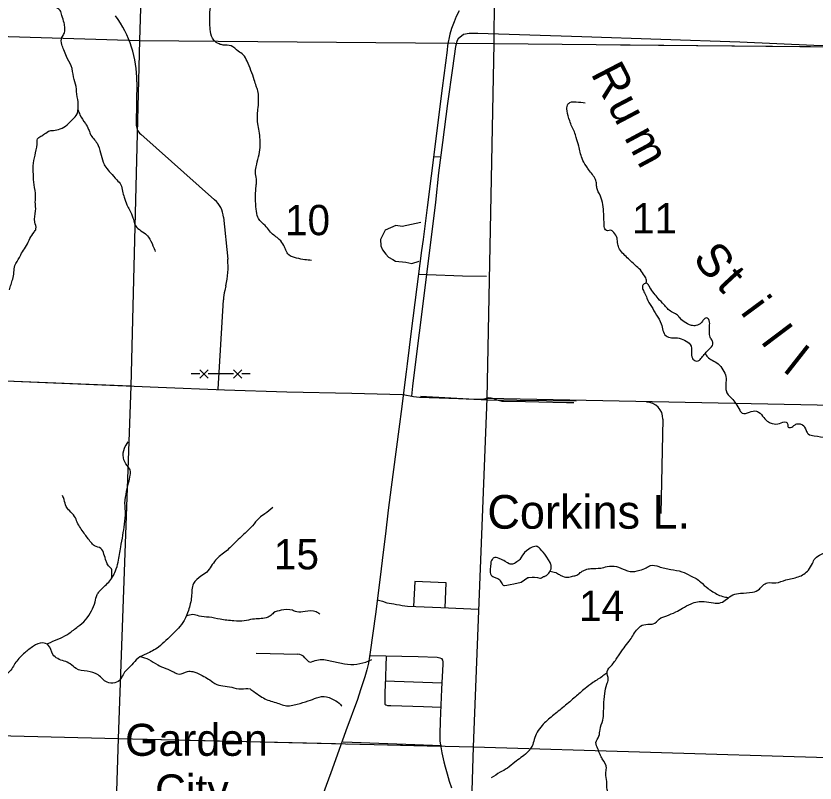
# Model space of a CAD drawing. Extents: x 1219626 to 1426462, y 456797 to 752399.
# Drawn here: x 1326274 to 1338132, y 673552 to 684940 of the extents above; entities that cross this region are included whole.
import ezdxf

# ---------------------------------------------------------------- set-up
doc = ezdxf.new("R2010")
doc.units = 0
for name, color, linetype in [('Communities and Subdivisions Names without Post Office', 7, 'Continuous'), ('County Routes Highway Center Lines', 7, 'Continuous'), ('Lakes and Ponds', 7, 'Continuous'), ('Local Roads Improved', 7, 'Continuous'), ('Local Roads Paved', 7, 'Continuous'), ('Masks', 7, 'Continuous'), ('Narrow River Creek and Branch and Slough', 7, 'Continuous'), ('Narrow River Creek and Branch and Slough Text', 7, 'Continuous'), ('Section Lines', 7, 'Continuous'), ('Section Numbers', 7, 'Continuous'), ('State Routes Highway Center Lines', 7, 'Continuous'), ('Uninventoried Roads and Features', 7, 'Continuous')]:
    doc.layers.add(name, color=color, linetype=linetype)

msp = doc.modelspace()

# ---------------------------------------------------------------- linework, layer by layer
at = {"layer": 'County Routes Highway Center Lines'}
msp.add_lwpolyline([(1332011, 679316), (1331256, 679334), (1330292, 679356), (1329366, 679383), (1328383, 679423), (1327427, 679462), (1326475, 679502), (1325528, 679541)], dxfattribs=at)
at = {"layer": 'Lakes and Ponds'}
msp.add_line((1335678, 680909), (1335679, 680907), dxfattribs=at)
msp.add_lwpolyline([(1334181, 676667), (1334191, 676682), (1334206, 676710), (1334214, 676732), (1334217, 676749), (1334218, 676773), (1334216, 676785), (1334213, 676796), (1334201, 676824), (1334177, 676866), (1334150, 676907), (1334120, 676949), (1334098, 676979), (1334080, 677001), (1334053, 677031), (1334039, 677044), (1334024, 677056), (1334014, 677062), (1334004, 677066), (1333993, 677067), (1333972, 677066), (1333953, 677061), (1333936, 677054), (1333905, 677037), (1333883, 677022), (1333851, 676997), (1333822, 676973), (1333809, 676959), (1333792, 676933), (1333768, 676893), (1333753, 676873), (1333745, 676864), (1333735, 676856), (1333707, 676835), (1333686, 676821), (1333671, 676812), (1333659, 676807), (1333641, 676801), (1333624, 676800), (1333608, 676803), (1333594, 676807), (1333570, 676820), (1333533, 676843), (1333515, 676854), (1333497, 676862), (1333479, 676869), (1333446, 676884), (1333421, 676894), (1333402, 676899), (1333388, 676900), (1333378, 676899), (1333363, 676894), (1333356, 676889), (1333350, 676883), (1333339, 676870), (1333331, 676858), (1333323, 676835), (1333320, 676818), (1333316, 676764), (1333312, 676733), (1333310, 676709), (1333311, 676691), (1333312, 676678), (1333317, 676658), (1333326, 676639), (1333337, 676626), (1333348, 676617), (1333372, 676606), (1333409, 676594), (1333426, 676587), (1333441, 676578), (1333452, 676567), (1333460, 676555), (1333488, 676507), (1333495, 676498), (1333502, 676492), (1333512, 676486), (1333524, 676484), (1333559, 676489), (1333610, 676499), (1333661, 676510), (1333770, 676535), (1333871, 676602), (1333887, 676603), (1333932, 676609), (1333971, 676607), (1334014, 676602), (1334050, 676596), (1334060, 676596), (1334072, 676600), (1334089, 676609), (1334103, 676616), (1334116, 676619), (1334124, 676622), (1334133, 676626), (1334136, 676630), (1334146, 676634)], close=True, dxfattribs=at)
for points in [[(1335679, 680907), (1335650, 680959), (1335625, 680971), (1335578, 680943), (1335571, 680896), (1335603, 680830), (1335637, 680749), (1335703, 680627), (1335781, 680499), (1335850, 680371), (1335921, 680192), (1336003, 680164), (1336090, 680161), (1336197, 680127), (1336281, 680061), (1336300, 679952), (1336312, 679858), (1336359, 679820), (1336400, 679820), (1336450, 679870)], [(1336450, 679870), (1336559, 679992), (1336616, 680070), (1336606, 680120), (1336575, 680170), (1336566, 680252), (1336566, 680333), (1336562, 680418), (1336519, 680458), (1336478, 680430), (1336444, 680386), (1336365, 680343), (1336297, 680346), (1336190, 680399), (1336118, 680465), (1336078, 680508), (1336003, 680546), (1335940, 680599), (1335890, 680655), (1335803, 680746), (1335743, 680821), (1335678, 680909)]]:
    msp.add_spline(points, degree=3, dxfattribs=at)
at = {"layer": 'Local Roads Improved'}
for p, q in [((1332577, 682847), (1332469, 682843)), ((1331130, 674165), (1332591, 674108))]:
    msp.add_line(p, q, dxfattribs=at)
for points in [[(1332834, 684605), (1332917, 684668), (1332998, 684685), (1333127, 684687), (1334670, 684633), (1337018, 684558), (1338115, 684509)], [(1332834, 684605), (1332814, 684563), (1332795, 684488), (1332752, 684167), (1332677, 683641), (1332605, 683060), (1332546, 682612), (1332499, 682175), (1332432, 681619), (1332365, 681105), (1332292, 680509), (1332221, 679962), (1332156, 679444), (1332141, 679297)], [(1332263, 681107), (1332380, 681100), (1332901, 681083), (1333254, 681075)]]:
    msp.add_lwpolyline(points, dxfattribs=at)
at = {"layer": 'Local Roads Paved'}
msp.add_line((1331755, 675071), (1332593, 675042), dxfattribs=at)
for points in [[(1338115, 684509), (1338630, 684493), (1339326, 684472)], [(1332021, 679319), (1332172, 679291), (1332264, 679283), (1332840, 679259), (1333068, 679249), (1333183, 679251), (1333245, 679261), (1333263, 679269), (1333286, 679274), (1333328, 679273), (1333366, 679262), (1333412, 679242), (1333448, 679229), (1333484, 679222), (1333511, 679221), (1333835, 679214), (1334032, 679211), (1334443, 679204), (1334554, 679200)], [(1332644, 676155), (1332656, 676524), (1332308, 676539), (1332191, 676543), (1332175, 676175)], [(1331636, 676272), (1331713, 676251), (1331779, 676229), (1331848, 676218), (1331883, 676212), (1331922, 676204), (1331967, 676196), (1332006, 676186), (1332085, 676179), (1332579, 676157), (1333138, 676134)], [(1331521, 675443), (1332241, 675430), (1332523, 675422), (1332564, 675412), (1332588, 675401), (1332602, 675378), (1332607, 675353), (1332607, 675316), (1332588, 674947), (1332570, 674473), (1332562, 674276), (1332562, 674220), (1332564, 674174), (1332575, 674118), (1332593, 673999), (1332625, 673866), (1332644, 673791), (1332671, 673687), (1332702, 673581), (1332738, 673480)], [(1331768, 675439), (1331752, 674986), (1331750, 674919), (1331746, 674783), (1331747, 674745), (1331749, 674723), (1331765, 674711), (1331788, 674703), (1331835, 674701), (1332163, 674691), (1332320, 674687), (1332578, 674680)]]:
    msp.add_lwpolyline(points, dxfattribs=at)
at = {"layer": 'Masks'}
for p, q in [((1327789, 674215), (1331016, 674138)), ((1331194, 674134), (1332572, 674101))]:
    msp.add_line(p, q, dxfattribs=at)
for points in [[(1335247, 684514), (1338628, 684480), (1339555, 684453)], [(1332279, 679294), (1333264, 679243), (1334587, 679226)]]:
    msp.add_lwpolyline(points, dxfattribs=at)
at = {"layer": 'Narrow River Creek and Branch and Slough'}
for points in [[(1337588, 688686), (1337651, 688629), (1337707, 688594), (1337799, 688566), (1337897, 688496), (1337967, 688418), (1337996, 688299), (1337996, 688207), (1338052, 688144), (1338150, 688080), (1338249, 688010), (1338354, 687926), (1338509, 687820), (1338692, 687757), (1338812, 687721), (1338868, 687700), (1338910, 687679), (1338980, 687581), (1339044, 687454), (1339121, 687348), (1339220, 687278), (1339332, 687187), (1339452, 687116), (1339599, 687074), (1339775, 687011), (1339846, 686933), (1339958, 686849), (1340085, 686785), (1340225, 686743), (1340366, 686652), (1340408, 686602), (1340479, 686497), (1340591, 686328), (1340676, 686194), (1340704, 685997), (1340739, 685828), (1340739, 685751), (1340781, 685666), (1340823, 685610), (1340873, 685540), (1340915, 685476), (1340943, 685385), (1340957, 685315), (1340999, 685251), (1341041, 685188), (1341055, 685089), (1341076, 685012), (1341098, 684956), (1341147, 684892), (1341189, 684850), (1341210, 684794), (1341206, 684730)], [(1330657, 681312), (1330560, 681321), (1330439, 681346), (1330323, 681394), (1330279, 681462), (1330250, 681530), (1330182, 681622), (1330052, 681728), (1329989, 681811), (1329907, 681888), (1329863, 681951), (1329839, 682072), (1329829, 682232), (1329834, 682382), (1329839, 682431), (1329844, 682494), (1329829, 682595), (1329839, 682702), (1329873, 682847), (1329897, 682988), (1329897, 683104), (1329882, 683230), (1329863, 683341), (1329858, 683477), (1329868, 683579), (1329873, 683724), (1329863, 683831), (1329839, 683898), (1329810, 683990), (1329761, 684131), (1329703, 684267), (1329645, 684364), (1329572, 684417), (1329466, 684495), (1329350, 684509), (1329287, 684524), (1329209, 684582), (1329161, 684708), (1329151, 684955), (1329180, 685100), (1329234, 685158), (1329243, 685207), (1329209, 685275), (1329200, 685338), (1329166, 685391), (1329132, 685488), (1329108, 685638), (1329069, 685720), (1329050, 685798), (1328992, 685866), (1328943, 685914), (1328904, 685943), (1328861, 685977), (1328832, 686045), (1328837, 686147), (1328837, 686277), (1328788, 686384), (1328740, 686461), (1328667, 686520), (1328551, 686568), (1328372, 686612), (1328256, 686645), (1328188, 686675), (1328041, 686716), (1327973, 686750), (1327833, 686774), (1327658, 686818), (1327513, 686876), (1327368, 686929), (1327261, 686973), (1327179, 687002), (1327121, 687002), (1327063, 686968), (1327019, 686920), (1326976, 686905), (1326913, 686934), (1326777, 687051), (1326695, 687162), (1326656, 687225), (1326588, 687278), (1326516, 687414), (1326448, 687569), (1326414, 687656), (1326404, 687734), (1326385, 687816), (1326341, 687920), (1326279, 688075), (1326206, 688177), (1326172, 688264), (1326056, 688399), (1325974, 688511)], [(1326177, 680872), (1326201, 680954), (1326225, 681031), (1326244, 681136), (1326259, 681237), (1326326, 681353), (1326369, 681439), (1326431, 681531), (1326480, 681636), (1326542, 681728), (1326571, 681780), (1326552, 681881), (1326566, 682045), (1326561, 682179), (1326566, 682266), (1326542, 682434), (1326532, 682588), (1326532, 682756), (1326566, 682910), (1326590, 683078), (1326595, 683116), (1326643, 683155), (1326696, 683188), (1326777, 683236), (1326830, 683241), (1326931, 683265), (1327032, 683323), (1327113, 683405), (1327181, 683486), (1327195, 683563), (1327190, 683698), (1327181, 683742), (1327166, 683891), (1327128, 684035), (1327094, 684198), (1327022, 684338), (1326984, 684439), (1326955, 684515), (1326955, 684621), (1326989, 684679), (1326998, 684756), (1326989, 684837), (1326955, 684948), (1326931, 685020), (1326883, 685058), (1326772, 685126), (1326696, 685150), (1326585, 685236), (1326513, 685284), (1326475, 685328), (1326340, 685395), (1326201, 685472), (1326042, 685534), (1325970, 685568), (1325918, 685582), (1325836, 685587), (1325788, 685597), (1325725, 685568), (1325629, 685553), (1325543, 685558), (1325452, 685606), (1325418, 685645), (1325346, 685688), (1325221, 685717), (1325092, 685736), (1325000, 685741), (1324823, 685770), (1324659, 685789), (1324501, 685803), (1324311, 685832), (1324215, 685847), (1324032, 685861), (1323893, 685861), (1323864, 685861), (1323773, 685856), (1323681, 685823), (1323605, 685750), (1323528, 685644)], [(1335626, 680971), (1335630, 681019), (1335602, 681080), (1335541, 681169), (1335461, 681240), (1335363, 681334), (1335232, 681479), (1335204, 681554), (1335194, 681643), (1335147, 681723), (1335096, 681760), (1335053, 681751), (1335021, 681765), (1335002, 681836), (1334997, 682000), (1334983, 682141), (1334946, 682267), (1334894, 682389), (1334889, 682445), (1334875, 682511), (1334828, 682586), (1334772, 682661), (1334735, 682713), (1334674, 682826), (1334627, 683009), (1334589, 683135), (1334561, 683220), (1334524, 683299), (1334491, 683384), (1334453, 683533), (1334458, 683618), (1334495, 683655), (1334589, 683665), (1334721, 683651)], [(1327195, 683545), (1327222, 683473), (1327304, 683344), (1327352, 683257), (1327376, 683190), (1327477, 683050), (1327529, 682906), (1327568, 682772), (1327606, 682695), (1327678, 682613), (1327770, 682507), (1327832, 682435), (1327856, 682339), (1327880, 682248), (1327918, 682137), (1327957, 682061), (1328010, 681945), (1328034, 681854), (1328082, 681787), (1328178, 681719), (1328240, 681657), (1328307, 681527), (1328341, 681445)], [(1336501, 679928), (1336536, 679880), (1336606, 679828), (1336695, 679776), (1336766, 679687), (1336808, 679589), (1336808, 679467), (1336808, 679410), (1336812, 679378), (1336892, 679265), (1336958, 679185), (1337014, 679087), (1337052, 679044), (1337159, 679059), (1337263, 679073), (1337295, 679059), (1337371, 678979), (1337441, 678913), (1337497, 678890), (1337605, 678890), (1337703, 678908), (1337727, 678876), (1337727, 678843), (1337769, 678829), (1337835, 678871), (1337896, 678885), (1337947, 678871), (1337999, 678786), (1338032, 678735), (1338121, 678707), (1338304, 678683), (1338430, 678674), (1338599, 678702), (1338702, 678739), (1338791, 678707), (1338848, 678697), (1338941, 678702), (1339049, 678707), (1339157, 678678), (1339227, 678650), (1339284, 678603), (1339331, 678575), (1339443, 678556), (1339574, 678556), (1339631, 678580), (1339673, 678608), (1339753, 678594), (1339832, 678561), (1339879, 678556), (1339936, 678571), (1339992, 678603), (1340072, 678622), (1340142, 678622), (1340179, 678580), (1340231, 678547), (1340329, 678547), (1340367, 678561), (1340433, 678561), (1340456, 678538), (1340498, 678519), (1340536, 678524), (1340566, 678531)], [(1326733, 675615), (1326786, 675640), (1326934, 675703), (1327059, 675773), (1327191, 675874), (1327308, 675975), (1327393, 676108), (1327448, 676240), (1327479, 676349), (1327510, 676396), (1327650, 676536), (1327751, 676700), (1327790, 676832), (1327829, 677058), (1327860, 677229), (1327884, 677393), (1327899, 677572), (1327892, 677666), (1327907, 677837), (1327946, 678008), (1327969, 678125), (1327969, 678195), (1327923, 678265), (1327868, 678382), (1327884, 678522), (1327938, 678616)], [(1335158, 673233), (1335102, 673327), (1335047, 673454), (1335041, 673577), (1335025, 673693), (1335036, 673771), (1334975, 673909), (1334942, 673976), (1334908, 674059), (1334881, 674153), (1334925, 674248), (1334941, 674344), (1334981, 674486), (1334997, 674708), (1335014, 674880), (1335041, 675019), (1335064, 675091), (1335047, 675207), (1335119, 675307), (1335213, 675440), (1335297, 675557), (1335374, 675657), (1335482, 675820), (1335543, 675881), (1335649, 675909), (1335732, 675914), (1335820, 675986), (1335931, 676036), (1336064, 676092), (1336164, 676147), (1336292, 676214), (1336486, 676247), (1336624, 676225), (1336735, 676230), (1336818, 676280), (1336913, 676347), (1337024, 676369), (1337206, 676386), (1337306, 676430), (1337356, 676486), (1337428, 676524), (1337550, 676524), (1337700, 676569), (1337883, 676613), (1338033, 676713), (1338094, 676813), (1338132, 676885), (1338227, 676951), (1338310, 677001), (1338376, 677079), (1338493, 677207), (1338565, 677273), (1338598, 677306), (1338637, 677329), (1338742, 677345), (1338825, 677334), (1338897, 677356), (1339058, 677417), (1339197, 677484), (1339291, 677484), (1339391, 677462), (1339441, 677484), (1339507, 677528), (1339552, 677623), (1339579, 677678), (1339642, 677769), (1339686, 677813), (1339736, 677863), (1339814, 677919), (1339930, 678019), (1339969, 678080), (1340058, 678141), (1340113, 678174), (1340169, 678196), (1340274, 678268), (1340368, 678357), (1340435, 678407), (1340507, 678446), (1340546, 678490), (1340557, 678523), (1340601, 678557), (1340662, 678612), (1340723, 678668), (1340756, 678673), (1340801, 678629), (1340895, 678634), (1340962, 678618), (1341023, 678623), (1341100, 678640), (1341156, 678579), (1341222, 678523)], [(1327693, 676593), (1327697, 676661), (1327689, 676731), (1327635, 676793), (1327611, 676848), (1327580, 676949), (1327533, 677035), (1327440, 677074), (1327385, 677128), (1327284, 677261), (1327183, 677424), (1327144, 677510), (1327066, 677596), (1327020, 677658), (1326988, 677759), (1326965, 677821)], [(1330085, 677642), (1329968, 677548), (1329883, 677486), (1329782, 677369), (1329696, 677283), (1329533, 677128), (1329392, 676995), (1329237, 676863), (1329104, 676684), (1329019, 676621), (1328910, 676512), (1328879, 676318), (1328832, 676115), (1328770, 675967), (1328684, 675850), (1328606, 675772), (1328388, 675570), (1328209, 675469), (1328085, 675406), (1327991, 675305), (1327874, 675180), (1327828, 675095), (1327742, 675040), (1327625, 675048), (1327493, 675157), (1327329, 675212), (1327166, 675251), (1327080, 675321), (1326893, 675399), (1326823, 675461), (1326753, 675601), (1326668, 675632), (1326535, 675585), (1326403, 675484), (1326271, 675344), (1326224, 675266), (1326170, 675196), (1326029, 675095), (1325928, 675017), (1325811, 674845), (1325702, 674711), (1325648, 674625), (1325570, 674485), (1325539, 674407), (1325492, 674314), (1325407, 674213), (1325305, 674033), (1325266, 673885), (1325235, 673823), (1325212, 673792), (1325064, 673605), (1324971, 673403), (1324940, 673216), (1324932, 673075), (1324924, 672920), (1324869, 672811), (1324690, 672709), (1324558, 672647), (1324410, 672608), (1324356, 672507), (1324270, 672374), (1324223, 672195), (1324124, 671990), (1324054, 671912), (1323960, 671787), (1323875, 671631), (1323820, 671476), (1323758, 671296), (1323742, 671117), (1323696, 670930), (1323657, 670813), (1323555, 670689), (1323485, 670564), (1323423, 670455), (1323376, 670362), (1323337, 670222), (1323322, 670144), (1323314, 670089), (1323283, 670081), (1323245, 670047)], [(1334199, 676697), (1334283, 676677), (1334338, 676647), (1334385, 676622), (1334478, 676609), (1334554, 676626), (1334613, 676647), (1334660, 676685), (1334727, 676719), (1334807, 676736), (1334951, 676744), (1335048, 676765), (1335184, 676765), (1335315, 676715), (1335386, 676693), (1335530, 676710), (1335627, 676748), (1335691, 676782), (1335813, 676765), (1335991, 676723), (1336156, 676689), (1336282, 676630), (1336367, 676588), (1336434, 676537), (1336544, 676440), (1336616, 676393), (1336692, 676347), (1336785, 676317), (1336849, 676303)], [(1330783, 676061), (1330728, 676092), (1330565, 676100), (1330440, 676092), (1330378, 676116), (1330207, 676116), (1330098, 676077), (1330043, 676030), (1329989, 676007), (1329888, 675991), (1329786, 675983), (1329662, 675960), (1329506, 675960), (1329304, 675983), (1329140, 676014), (1328992, 676030), (1328899, 676053), (1328801, 676028)], [(1328118, 675430), (1328245, 675386), (1328377, 675308), (1328619, 675199), (1328696, 675168), (1328821, 675207), (1328899, 675207), (1329016, 675160), (1329195, 675051), (1329226, 675028), (1329343, 674997), (1329475, 674973), (1329615, 674950), (1329747, 674950), (1329802, 674911), (1329903, 674841), (1329989, 674794), (1330176, 674732), (1330269, 674701), (1330448, 674724), (1330612, 674771), (1330736, 674817), (1330884, 674833), (1330962, 674802), (1331071, 674739), (1331110, 674693)], [(1335041, 675187), (1334985, 675142), (1334835, 675043), (1334719, 674954), (1334575, 674832), (1334408, 674688), (1334236, 674549), (1334081, 674405), (1334009, 674305), (1333965, 674199), (1333932, 674100), (1333854, 674000), (1333677, 673861), (1333566, 673772), (1333460, 673711), (1333327, 673628)]]:
    msp.add_spline(points, degree=3, dxfattribs=at)
at = {"layer": 'Section Lines'}
for p, q in [((1328291, 690119), (1328108, 684575)), ((1333368, 684533), (1333414, 689947)), ((1322874, 684731), (1328108, 684575)), ((1328108, 684575), (1327976, 679442)), ((1328108, 684575), (1333368, 684533)), ((1333265, 679261), (1333368, 684533)), ((1333368, 684533), (1338627, 684480)), ((1327976, 679442), (1322689, 679654)), ((1327976, 679442), (1327788, 674215)), ((1333063, 674089), (1333265, 679261)), ((1338493, 679155), (1333265, 679261)), ((1322498, 674347), (1327788, 674215)), ((1327788, 674215), (1327638, 669034)), ((1327788, 674215), (1333063, 674089)), ((1332921, 668835), (1333063, 674089)), ((1333063, 674089), (1338319, 673930))]:
    msp.add_line(p, q, dxfattribs=at)
at = {"layer": 'State Routes Highway Center Lines'}
msp.add_lwpolyline([(1332851, 685017), (1332808, 684933), (1332775, 684852), (1332738, 684754), (1332713, 684671), (1332680, 684502), (1332671, 684432), (1332597, 683868), (1332523, 683280), (1332449, 682683), (1332434, 682569), (1332375, 682096), (1332316, 681622), (1332293, 681460), (1332269, 681264), (1332225, 680918), (1332165, 680456), (1332140, 680259), (1332078, 679778), (1332062, 679655), (1331991, 679068), (1331964, 678878), (1331912, 678468), (1331844, 677944), (1331799, 677602), (1331756, 677252), (1331716, 676942), (1331685, 676648), (1331609, 676061), (1331528, 675493), (1331520, 675433), (1331504, 675334), (1331480, 675234), (1331452, 675130), (1331389, 674938), (1331341, 674794), (1331169, 674326), (1330989, 673829), (1330946, 673704), (1330789, 673271)], dxfattribs=at)
at = {"layer": 'Uninventoried Roads and Features'}
for p, q in [((1328066, 683963), (1328057, 683337)), ((1328125, 683184), (1329222, 682212)), ((1329355, 681952), (1329416, 681331)), ((1329389, 680934), (1329372, 680862)), ((1329351, 680724), (1329271, 679399)), ((1329125, 679564), (1329000, 679689)), ((1329000, 679564), (1329125, 679689)), ((1329625, 679564), (1329500, 679689)), ((1329500, 679564), (1329625, 679689)), ((1329000, 679626), (1328875, 679626)), ((1329500, 679626), (1329125, 679626)), ((1329750, 679626), (1329625, 679626)), ((1335874, 678954), (1335845, 677556)), ((1329840, 675482), (1330455, 675463)), ((1330562, 675413), (1330606, 675364)), ((1330659, 675350), (1330685, 675359)), ((1330893, 675374), (1331149, 675324)), ((1331510, 675367), (1331554, 675386))]:
    msp.add_line(p, q, dxfattribs=at)
msp.add_lwpolyline([(1332280, 681872), (1332006, 681817), (1331910, 681827), (1331752, 681761), (1331684, 681621), (1331688, 681527), (1331715, 681466), (1331764, 681404), (1331804, 681360), (1331868, 681324), (1331908, 681302), (1332060, 681287), (1332148, 681266), (1332255, 681298)], dxfattribs=at)
for centre, radius, start, end in [((1326466, 683986), 1600, 359.188, 36.6122), ((1328257, 683334), 200, 179.188, 228.4668), ((1328957, 681913), 400, 5.6277, 48.4667), ((1328222, 681213), 1200, 346.5261, 5.6277), ((1330150, 680676), 800, 166.5261, 176.5548), ((1335624, 678959), 250, 358.8419, 88.644), ((1330450, 675313), 150, 41.8535, 88.2009), ((1330643, 675398), 50, 221.8535, 289.178), ((1330817, 674981), 400, 79.0204, 109.178), ((1331263, 675913), 600, 259.0204, 294.3585)]:
    msp.add_arc(centre, radius, start, end, dxfattribs=at)

# ---------------------------------------------------------------- texts
at = {"layer": 'Communities and Subdivisions Names without Post Office'}
for s, p in [('Garden', (1327893, 673956)), ('City', (1328337, 673205))]:
    msp.add_text(s, height=475, rotation=359.9998, dxfattribs=at).set_placement(p)
at = {"layer": 'Narrow River Creek and Branch and Slough Text'}
for s, rotation, p in [('R', 297.4069, (1334797, 684088)), ('u', 297.7444, (1335043, 683613)), ('m', 298.2225, (1335292, 683139)), ('S', 306.7824, (1336305, 681343)), ('t', 312.9099, (1336651, 680937)), ('i', 306.4356, (1337014, 680543)), ('l', 307.0333, (1337318, 680102)), ('l', 321.8812, (1337643, 679673)), ('Corkins L.', 359.9998, (1333269, 677328))]:
    msp.add_text(s, height=500, rotation=rotation, dxfattribs=at).set_placement(p)
at = {"layer": 'Section Numbers'}
for s, p in [('10', (1330266, 681685)), ('11', (1335416, 681711)), ('15', (1330101, 676724)), ('14', (1334629, 675958))]:
    msp.add_text(s, height=450, rotation=359.9998, dxfattribs=at).set_placement(p)

doc.saveas('drawing.dxf')
